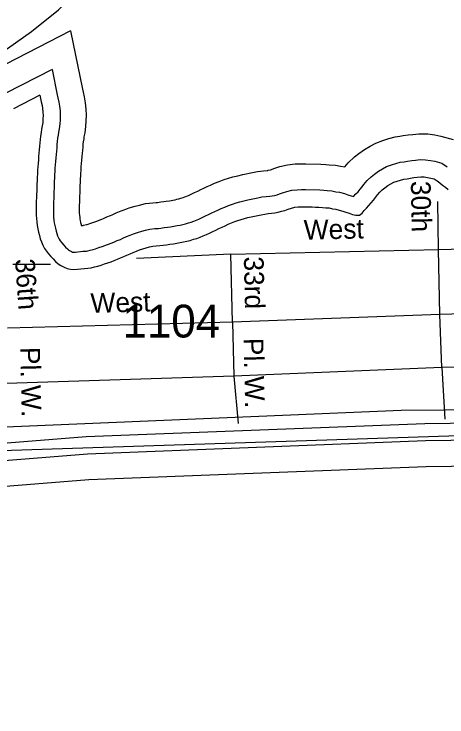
# Model space of a CAD drawing. Extents: x 2104537 to 2336408, y 34176 to 229611.
# Drawn here: x 2244134 to 2245783, y 59625 to 62304 of the extents above; entities that cross this region are included whole.
import ezdxf

# ---------------------------------------------------------------- set-up
doc = ezdxf.new("R2010")
doc.units = 0
for name, color, linetype in [('Exist Boundary Political City Limit New', 7, 'Continuous'), ('Exist Boundary Political CountyLine', 7, 'Continuous'), ('Exist Hydrographic Buffer Line', 7, 'Continuous'), ('Exist Hydrographic Creek Single Shore', 7, 'Continuous'), ('Exist Road Non-System Type 51', 7, 'Continuous'), ('Exist Road Non-System Type 51 Label', 7, 'Continuous'), ('Exist Road Secondary Type 51 Attributed', 7, 'Continuous'), ('Exist Road Secondary Type 51 Number Label', 7, 'Continuous'), ('Map Preparation Boundary City Limit Buffer Line', 7, 'Continuous')]:
    doc.layers.add(name, color=color, linetype=linetype)

msp = doc.modelspace()

# ---------------------------------------------------------------- linework, layer by layer
at = {"layer": 'Exist Boundary Political City Limit New'}
msp.add_lwpolyline([(2237354.5, 60336.3), (2239099.8, 60520.4), (2245609.5, 60794), (2248455.2, 60815.9), (2249575.8, 60873.1), (2251638.8, 60849.8), (2252920.8, 60814.8), (2254226.2, 60814.8), (2255659.8, 60779.8), (2256953.5, 60686.5), (2258317.2, 60569.8), (2259343, 60464.8), (2260788.2, 60394.8), (2261988.8, 60254.8), (2262932.8, 60173.2), (2263923.5, 60009.9), (2265660, 59729.9), (2267501.5, 59438.3), (2269413, 59158.3), (2271021.5, 58866.7), (2271662.5, 58747.9), (2271665, 58805.6), (2276511.8, 57837.8)], dxfattribs=at)
at = {"layer": 'Exist Boundary Political CountyLine'}
msp.add_lwpolyline([(2273900.4, 58318.4), (2272280.3, 58633.4), (2271021.5, 58866.7), (2269413.1, 59158.3), (2267501.6, 59438.3), (2265660.1, 59729.9), (2263923.4, 60009.9), (2262932.7, 60173.2), (2261988.7, 60254.8), (2260788.2, 60394.8), (2259342.9, 60464.8), (2258317.2, 60569.8), (2256953.6, 60686.5), (2255659.8, 60779.8), (2254226.2, 60814.8), (2252920.8, 60814.8), (2251638.7, 60849.8), (2249575.8, 60873.1), (2248235.4, 60814.8), (2246603.6, 60721.4), (2244086.1, 60639.8), (2242419.4, 60651.5), (2240228.2, 60558.1), (2237675.7, 60359.8)], dxfattribs=at)
at = {"layer": 'Exist Hydrographic Buffer Line'}
for points in [[(2243851.5, 61994.4), (2243912.1, 62053), (2243985.7, 62095.3), (2244109.3, 62172.7), (2244200.2, 62236.9), (2244304.1, 62319.6), (2244408.8, 62430.7), (2244433.7, 62502)], [(2244349.4, 62239.2), (2244060.3, 62090.7), (2243907.8, 62021.7), (2243851.5, 61994.4)], [(2244349.4, 62239.2), (2244394.8, 62017.2), (2244397.4, 62006.5), (2244401.7, 61987.7), (2244405.5, 61965.8), (2244408, 61941.5), (2244408.7, 61918.2), (2244408.3, 61896.8), (2244406.9, 61875.6), (2244403.9, 61850.5), (2244400.6, 61835.4), (2244399.5, 61828.2), (2244397.9, 61817.2), (2244396.8, 61808.1), (2244395.8, 61796.7), (2244394.5, 61784.3), (2244393.5, 61773.5), (2244392.6, 61760.4), (2244391.4, 61747.3), (2244390.5, 61734.2), (2244389.2, 61721.1), (2244388.3, 61708), (2244387.3, 61697), (2244386.9, 61688), (2244386.3, 61674.8), (2244385.7, 61661.7), (2244385.2, 61650.6), (2244385, 61639.6), (2244384.7, 61622.4), (2244383.8, 61609.3), (2244383.6, 61598.2), (2244383, 61585.1), (2244382.8, 61576.1), (2244382.9, 61562.9), (2244382.7, 61551.9), (2244382.9, 61544.9), (2244383.3, 61537.8), (2244384.2, 61528.7), (2244385, 61521.5), (2244385.7, 61517.6), (2244387.6, 61509.2), (2244389.4, 61501.4), (2244390.4, 61498.1), (2244390.5, 61497.8), (2244397.5, 61498.2), (2244398.8, 61498.6), (2244409.8, 61501.2), (2244412.6, 61502.1), (2244426.3, 61507.2), (2244438.5, 61510.9), (2244445.6, 61513.6), (2244468.6, 61522.4), (2244475.3, 61525), (2244488.3, 61531), (2244501.5, 61536.1), (2244507.5, 61538.8), (2244523.6, 61546.4), (2244541.8, 61553.4), (2244554, 61558.1), (2244572.3, 61565.1), (2244595.4, 61571.9), (2244612.1, 61575.9), (2244634.8, 61581.4), (2244662.9, 61584.3), (2244676, 61585), (2244680.7, 61585.6), (2244693.6, 61587.6), (2244704.7, 61588.8), (2244713.6, 61590.4), (2244726.8, 61592.5), (2244739.3, 61594.8), (2244748.1, 61596.2), (2244754.6, 61597.7), (2244761.5, 61599.4), (2244770, 61602), (2244777.9, 61604.5), (2244784.2, 61606.8), (2244799, 61612.6)], [(2245701.2, 60677.1), (2244413.4, 60626.6), (2241274, 60375.2), (2239807.3, 60337.7), (2238300.3, 60242), (2237193.1, 60217.4), (2236689.3, 60171.8), (2235867.2, 60048.2), (2235336.8, 59825.5), (2234397.3, 59910.1), (2233885.4, 59913.2), (2233580.2, 60058.3), (2233532.3, 60492.4), (2233482.7, 60606.4), (2233299.5, 60776.6), (2233097.5, 60859.8), (2232771.4, 60943.5), (2232613.7, 61062.2), (2232448, 61420.1), (2232349, 61568.5), (2232340.8, 61636.2), (2232154.7, 61952.9), (2231985.4, 62176.2)], [(2244279, 62092.4), (2244103.1, 62002.1)], [(2244279, 62092.4), (2244298.8, 61995.7), (2244301.6, 61983.9), (2244305.2, 61968.5), (2244307.9, 61952.4), (2244309.8, 61934.8), (2244310.3, 61917.6), (2244310, 61901.2), (2244308.8, 61884.8), (2244306.7, 61866.9), (2244303.7, 61853), (2244302.1, 61842.3), (2244300.3, 61830.1), (2244299, 61818.6), (2244297.8, 61806.2), (2244296.6, 61793.7), (2244295.4, 61781.6), (2244294.5, 61768.4), (2244293.3, 61755.4), (2244292.4, 61742.3), (2244291.1, 61729.2), (2244290.2, 61716), (2244289.1, 61703.8), (2244288.6, 61692.3), (2244288, 61679.2), (2244287.4, 61666.1), (2244286.8, 61653.8), (2244286.6, 61641.5), (2244286.3, 61626.7), (2244285.4, 61613.6), (2244285.2, 61601.3), (2244284.6, 61588.2), (2244284.4, 61576.7), (2244284.5, 61563.6), (2244284.2, 61551.3), (2244284.6, 61540.6), (2244285.1, 61529.9), (2244286.4, 61518.4), (2244287.5, 61507.6), (2244289.2, 61498.2), (2244291.6, 61487.5), (2244294.1, 61476.5), (2244296.7, 61467.6), (2244300.1, 61458.2), (2244303.2, 61450.5), (2244306, 61445.4), (2244310, 61439.5), (2244315.8, 61432.3), (2244323.6, 61423.2), (2244330.8, 61414.9), (2244337.3, 61408.4), (2244341.6, 61404.6), (2244345.5, 61402.1), (2244352.7, 61398.4), (2244356.5, 61396.8), (2244359.2, 61396.2), (2244362.3, 61395.9), (2244368.9, 61396.6), (2244396.8, 61399.6), (2244409.9, 61400.3), (2244415.5, 61400.9), (2244424.1, 61403.4), (2244436.2, 61406.3), (2244444.8, 61409.1), (2244457.8, 61413.9), (2244470, 61417.6), (2244480.4, 61421.5), (2244504.3, 61430.6), (2244514.1, 61434.5), (2244526.7, 61440.3), (2244539.2, 61445.1), (2244548.8, 61449.4), (2244562.4, 61455.9), (2244577, 61461.5), (2244589.2, 61466.2), (2244603.9, 61471.8), (2244620.7, 61476.7), (2244635.1, 61480.1), (2244651.6, 61484.2), (2244670.8, 61486.2), (2244683.9, 61486.9), (2244693.7, 61487.9), (2244706.5, 61490), (2244718.8, 61491.3), (2244730.1, 61493.4), (2244743.3, 61495.4), (2244756, 61497.8), (2244767.2, 61499.6), (2244777.5, 61502), (2244787.8, 61504.5), (2244798.9, 61508), (2244809.4, 61511.2), (2244819.5, 61514.9), (2244838.7, 61522.5)], [(2244799, 61612.6), (2244821.2, 61623.5), (2244834, 61629.3), (2244845.9, 61634.9), (2244857, 61639.9), (2244869.3, 61646), (2244882.4, 61651.7), (2244897.7, 61659), (2244916, 61666), (2244934.3, 61673), (2244951.2, 61678), (2244968, 61683.4), (2244986.6, 61687.8), (2245005.4, 61692.3), (2245019.1, 61694.4), (2245029.6, 61696.9), (2245042.4, 61699.3), (2245061.5, 61703.8), (2245085, 61706.3), (2245097.9, 61707.6), (2245100.4, 61707.9), (2245102.8, 61708.5), (2245111.6, 61710.6), (2245114.4, 61711.4), (2245124.2, 61715.2), (2245147.2, 61722.6), (2245176.2, 61729.4), (2245205.5, 61732.6), (2245229.1, 61733.3), (2245246.3, 61733), (2245302.8, 61731.9), (2245322.1, 61730.6), (2245335.2, 61729.3), (2245358.3, 61727.7), (2245377.6, 61723.5), (2245394.3, 61721), (2245406.7, 61736.7), (2245430.7, 61759), (2245447.8, 61772.3), (2245468.9, 61788.1), (2245490.9, 61800.1), (2245512.2, 61811.8), (2245538.9, 61822), (2245561.5, 61829.3), (2245586.5, 61835.3), (2245604.1, 61838.1), (2245616.9, 61840.4), (2245636.2, 61843.4), (2245653, 61845.2), (2245676.5, 61847.7), (2245710.3, 61847.1), (2245737.2, 61843.1), (2245760.7, 61838.5), (2245806.6, 61825.5)], [(2244838.7, 61522.5), (2244863.1, 61534.4), (2244875.3, 61539.9), (2244887.2, 61545.6), (2244898.8, 61550.8), (2244910.7, 61556.6), (2244923.3, 61562.1), (2244936.6, 61568.4), (2244951.2, 61574.1), (2244965.9, 61579.7), (2244980.1, 61583.9), (2244994.4, 61588.5), (2245009.6, 61592), (2245024.6, 61595.7), (2245037.9, 61597.8), (2245049.9, 61600.6), (2245062.7, 61602.9), (2245078, 61606.6), (2245095.3, 61608.4), (2245108.4, 61609.8), (2245117.1, 61610.7), (2245125.8, 61612.8), (2245136.8, 61615.4), (2245145.6, 61618), (2245156.9, 61622.3), (2245173.6, 61627.7), (2245192.9, 61632.2), (2245212.3, 61634.3), (2245229.6, 61634.9), (2245244.4, 61634.6), (2245298.5, 61633.5), (2245314, 61632.5), (2245327.1, 61631.2), (2245344.3, 61630), (2245359.8, 61626.6), (2245374.3, 61624.5), (2245392.5, 61619.4), (2245405.4, 61615.2), (2245418.8, 61611.4), (2245427.9, 61608.1), (2245436.9, 61618.1), (2245444.6, 61626.6), (2245452.9, 61636.8), (2245460.4, 61645.4), (2245467.2, 61654.5), (2245479.3, 61669.8), (2245494.5, 61683.9), (2245507.5, 61694), (2245522.4, 61705.2), (2245538.1, 61713.8), (2245553.6, 61722.2), (2245571.6, 61729.1), (2245588.2, 61734.4), (2245605.7, 61738.7), (2245620.6, 61741), (2245633.4, 61743.4), (2245649, 61745.8), (2245663.5, 61747.4), (2245680.8, 61749.2), (2245702.2, 61748.8), (2245720.5, 61746.1), (2245737.8, 61742.7), (2245763.6, 61735.4), (2245784, 61721.1)], [(2258680.9, 60385.7), (2258291.6, 60448.6), (2256034, 60577.1), (2255409.8, 60648.1), (2251914, 60761.1), (2250581.5, 60740.8), (2249514.9, 60758), (2247534, 60701), (2245701.2, 60677.1)]]:
    msp.add_lwpolyline(points, dxfattribs=at)
at = {"layer": 'Exist Hydrographic Creek Single Shore'}
for points in [[(2244232, 61994.5), (2244131.6, 61943)], [(2244232, 61994.5), (2244234.7, 61981.4), (2244237.8, 61968.8), (2244240.8, 61955.7), (2244242.9, 61943.5), (2244244.2, 61930.3), (2244244.7, 61917.2), (2244244.4, 61904.1), (2244243.5, 61891), (2244241.9, 61877.9), (2244239.1, 61864.8), (2244237.2, 61851.7), (2244235.3, 61838.6), (2244233.7, 61825.5), (2244232.5, 61812.4), (2244231.2, 61800), (2244230, 61786.9), (2244229.1, 61773.8), (2244227.9, 61760.7), (2244227, 61747.6), (2244225.7, 61734.5), (2244224.8, 61721.4), (2244223.6, 61708.3), (2244223, 61695.2), (2244222.4, 61682.1), (2244221.8, 61669), (2244221.3, 61655.9), (2244221, 61642.7), (2244220.8, 61629.6), (2244219.8, 61616.5), (2244219.6, 61603.4), (2244219, 61590.3), (2244218.8, 61577.2), (2244218.8, 61564), (2244218.6, 61550.9), (2244219, 61537.8), (2244219.7, 61524.7), (2244221.1, 61511.5), (2244222.5, 61498.4), (2244224.9, 61485.2), (2244227.6, 61473), (2244230.6, 61459.8), (2244234.3, 61447.3), (2244238.7, 61435.1), (2244243.7, 61422.5), (2244250, 61410.9), (2244257.4, 61400.3), (2244265.4, 61390.3), (2244274, 61380.3), (2244282.7, 61370.3), (2244292, 61360.9), (2244302, 61351.8), (2244313, 61345.1), (2244324.7, 61338.9), (2244337.1, 61333.8), (2244349.5, 61331.2), (2244362.6, 61330), (2244375.8, 61331.4), (2244388.9, 61332.8), (2244402.1, 61334.2), (2244415.2, 61334.9), (2244428.4, 61336.3), (2244440.9, 61340), (2244453.7, 61343), (2244466.3, 61347), (2244478.8, 61351.7), (2244491, 61355.4), (2244503.6, 61360.1), (2244515.8, 61364.8), (2244528.1, 61369.5), (2244540, 61374.2), (2244552.2, 61379.8), (2244564.4, 61384.5), (2244576.3, 61389.9), (2244588.3, 61395.5), (2244600.5, 61400.2), (2244612.7, 61404.9), (2244625, 61409.6), (2244637.5, 61413.3), (2244650.3, 61416.3), (2244662.9, 61419.4), (2244676, 61420.8), (2244689.2, 61421.5), (2244702.3, 61422.9), (2244715.1, 61424.9), (2244728.3, 61426.3), (2244741.1, 61428.7), (2244754.3, 61430.7), (2244767.1, 61433.1), (2244780, 61435.2), (2244792.8, 61438.2), (2244805.3, 61441.2), (2244818.2, 61445.3), (2244830.4, 61449), (2244843, 61453.6), (2244854.9, 61458.3), (2244867.1, 61464)], [(2244867.1, 61464), (2244879.4, 61469.3), (2244890.9, 61475), (2244902.9, 61480.4), (2244914.8, 61486), (2244926.7, 61491.4), (2244938.3, 61497.1), (2244950.5, 61502.4), (2244962.4, 61508.1), (2244974.7, 61512.8), (2244986.9, 61517.5), (2244999.4, 61521.2), (2245012, 61525.2), (2245024.8, 61528.2), (2245037.4, 61531.3), (2245050.5, 61533.3), (2245063.4, 61536.3), (2245076.2, 61538.7), (2245089.1, 61541.7), (2245102.2, 61543.1), (2245115.4, 61544.5), (2245128.2, 61545.9), (2245141, 61548.9), (2245153.6, 61552), (2245166.4, 61555.7), (2245178.6, 61560.4), (2245191.2, 61564.4), (2245204, 61567.4), (2245216.9, 61568.8), (2245230, 61569.2), (2245243.1, 61569), (2245256.2, 61568.7), (2245269.3, 61568.5), (2245282.5, 61568.2), (2245295.6, 61568), (2245308.7, 61567.1), (2245321.8, 61565.8), (2245334.9, 61564.9), (2245348, 61562), (2245360.7, 61560.1), (2245373.4, 61556.6), (2245386.2, 61552.4), (2245398.6, 61548.9), (2245410.9, 61544.4), (2245423.3, 61540.2), (2245436.7, 61537.4), (2245449.8, 61537.1), (2245460.1, 61544.5), (2245468.5, 61554.8), (2245476.9, 61564.5), (2245485.6, 61574.1), (2245494.4, 61583.8), (2245503.1, 61594.5), (2245511.5, 61604.2), (2245519.2, 61614.5), (2245527.6, 61625.2), (2245537, 61633.9), (2245547.3, 61641.9), (2245558, 61649.9), (2245569.6, 61656.2), (2245581.2, 61662.5), (2245593.4, 61667.2), (2245605.9, 61671.2), (2245618.5, 61674.3), (2245631.6, 61676.3), (2245644.5, 61678.7), (2245657.6, 61680.7), (2245670.4, 61682.1), (2245683.6, 61683.5), (2245696.7, 61683.3), (2245709.5, 61681.4), (2245722.5, 61678.8), (2245734.9, 61675.3), (2245745.9, 61667.6), (2245756.3, 61660.1), (2245767, 61651.7), (2245777.3, 61644), (2245788, 61635.6)], [(2258690.7, 60450.6), (2258298.7, 60513.9), (2256039.6, 60642.5), (2255414.6, 60713.6), (2251914.6, 60826.7), (2250581.5, 60806.4), (2249514.4, 60823.6), (2247532.6, 60766.6), (2245699.5, 60742.7)], [(2245699.5, 60742.7), (2244409.5, 60692.1), (2241270.5, 60440.7), (2239804.4, 60403.3), (2238297.5, 60307.6), (2237189.4, 60283), (2236681.5, 60237), (2235849.4, 60111.9), (2235326.5, 59892.3), (2234400.5, 59975.7), (2233900.3, 59978.7), (2233641.4, 60101.8)], [(2258666, 60288.4), (2258280.9, 60350.6), (2256025.7, 60479), (2255402.7, 60549.8), (2251913.2, 60662.7), (2250581.5, 60642.3), (2249515.5, 60659.5), (2247536, 60602.5), (2245703.7, 60578.7)], [(2245703.7, 60578.7), (2244419.2, 60528.3), (2241279.2, 60276.9), (2239811.7, 60239.4), (2238304.5, 60143.7), (2237198.6, 60119.1), (2236701.1, 60074), (2235894, 59952.7), (2235352.4, 59725.3), (2234392.6, 59811.7), (2233862.9, 59814.9), (2233488.3, 59992.9)]]:
    msp.add_lwpolyline(points, dxfattribs=at)
at = {"layer": 'Exist Road Non-System Type 51'}
for p, q in [((2245751.4, 61406.2), (2245748.1, 61589.8)), ((2245751.4, 61406.2), (2245947.1, 61410.7)), ((2245755.8, 61158.2), (2245751.4, 61406.2)), ((2245755.8, 61158.2), (2244966, 61129.8)), ((2245954.3, 61164.3), (2245755.8, 61158.2)), ((2245763.4, 60956.3), (2245755.8, 61158.2)), ((2244966, 61129.8), (2244109, 61106.9)), ((2244966, 61129.8), (2244971.9, 60923.6))]:
    msp.add_line(p, q, dxfattribs=at)
for points in [[(2244966, 61129.8), (2244960.4, 61388.1), (2245751.4, 61406.2)], [(2244960.4, 61388.1), (2244601.3, 61372.3)], [(2244130.2, 61351.2), (2244272.8, 61351.2)], [(2245763.4, 60956.3), (2245774.7, 60759.4)], [(2244971.9, 60923.6), (2244987.8, 60743.5)]]:
    msp.add_lwpolyline(points, dxfattribs=at)
at = {"layer": 'Exist Road Secondary Type 51 Attributed'}
msp.add_lwpolyline([(2254566.4, 60968.7), (2253289, 61007.9), (2252714.1, 61020.7), (2249745.7, 61044.8), (2248147.2, 61010.5), (2247088, 60979.8), (2245763.4, 60956.3), (2244971.9, 60923.6), (2240873.3, 60791.5), (2237235.4, 60600.9), (2236878, 60573.8)], dxfattribs=at)
at = {"layer": 'Map Preparation Boundary City Limit Buffer Line'}
msp.add_lwpolyline([(2237354.5, 60336.3), (2239099.8, 60520.4), (2245609.5, 60794), (2248455.2, 60815.9), (2249575.8, 60873.1), (2251638.8, 60849.8), (2252920.8, 60814.8), (2254226.2, 60814.8), (2255659.8, 60779.8), (2256953.5, 60686.5), (2258317.2, 60569.8), (2259343, 60464.8), (2260788.2, 60394.8), (2261988.8, 60254.8), (2262932.8, 60173.2), (2263923.5, 60009.9), (2265660, 59729.9), (2267501.5, 59438.3), (2269413, 59158.3), (2271021.5, 58866.7), (2271662.5, 58747.9), (2271665, 58805.6), (2276511.8, 57837.8)], dxfattribs=at)

# ---------------------------------------------------------------- texts
at = {"layer": 'Exist Road Non-System Type 51 Label'}
for s, rotation, p in [('30th', 271.0332, (2245645.9, 61667.3)), ('West', 1.311, (2245238.8, 61443.7)), ('36th', 274.0559, (2244137.9, 61369.2)), ('33rd', 271.2338, (2245009.8, 61379.4)), ('West', 1.5319, (2244426.5, 61164.6)), ('Pl. W.', 271.3545, (2245008.4, 61068.7)), ('Pl. W.', 271.3545, (2244157.5, 61034.1))]:
    msp.add_text(s, height=75, rotation=rotation, dxfattribs=at).set_placement(p)
at = {"layer": 'Exist Road Secondary Type 51 Number Label'}
msp.add_text('1104', height=125, dxfattribs=at).set_placement((2244547.4, 61071.1))

doc.saveas('drawing.dxf')
